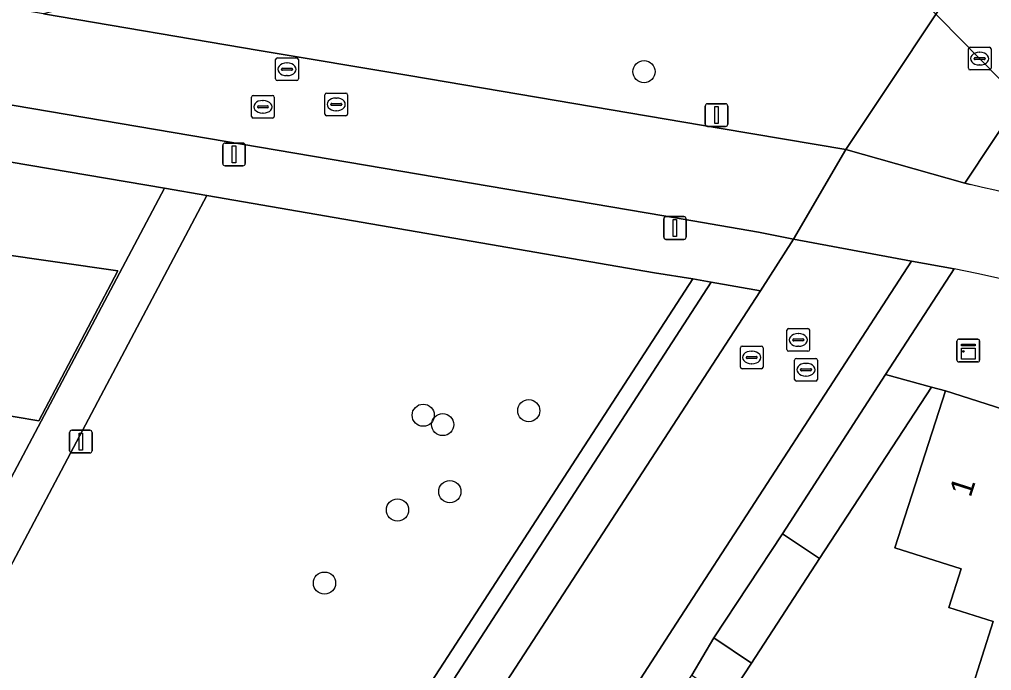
# Model space of a CAD drawing. Extents: x 160455 to 162082, y 388339 to 389736.
# Drawn here: x 160990.09 to 161032.93, y 389487.88 to 389516.59 of the extents above; entities that cross this region are included whole.
import ezdxf

# ---------------------------------------------------------------- set-up
doc = ezdxf.new("R2010")
doc.units = 0
for name, color, linetype in [('IMGEO_Berm_groen', 7, 'Continuous'), ('IMGEO_Boom', 7, 'Continuous'), ('IMGEO_Duiker', 7, 'Continuous'), ('IMGEO_Erf', 7, 'Continuous'), ('IMGEO_Fietspad_gesloten', 7, 'Continuous'), ('IMGEO_Groenvoorziening', 7, 'Continuous'), ('IMGEO_Kast', 7, 'Continuous'), ('IMGEO_Lichtmast', 7, 'Continuous'), ('IMGEO_Pand', 7, 'Continuous'), ('IMGEO_Pand_nummerreeks', 7, 'Continuous'), ('IMGEO_Parkeervlak_halfverhard', 7, 'Continuous'), ('IMGEO_Rijbaan_lokaal_gesloten', 7, 'Continuous'), ('IMGEO_Rioolput', 7, 'Continuous'), ('IMGEO_Verkeersbordpaal', 7, 'Continuous'), ('IMGEO_Voetpad_open', 7, 'Continuous')]:
    doc.layers.add(name, color=color, linetype=linetype)

msp = doc.modelspace()

# ---------------------------------------------------------------- linework, layer by layer
at = {"layer": 'IMGEO_Berm_groen'}
msp.add_lwpolyline([(161031.281, 389505.602), (161028.26, 389500.933), (161030.29, 389500.384), (161030.904, 389500.218), (161043.998, 389496.027), (161074.574, 389486.23), (161087.685, 389482.015), (161091.364, 389480.832), (161094.85, 389486.247), (161088.744, 389488.222), (161074.997, 389492.891), (161062.801, 389496.705)], dxfattribs=at)
msp.add_arc((160980.526, 389265.507), 245.401, 70.41124, 78.0637, dxfattribs=at)
at = {"layer": 'IMGEO_Boom'}
for centre in [(161017.617, 389514.289), (161007.886, 389499.142), (161012.538, 389499.342), (161008.745, 389498.729), (161009.059, 389495.773), (161006.752, 389494.966), (161003.535, 389491.739)]:
    msp.add_circle(centre, 0.489, dxfattribs=at)
at = {"layer": 'IMGEO_Duiker'}
msp.add_lwpolyline([(161048.858, 389498.121), (161047.433, 389499.572), (161045.027, 389502.02), (161040.451, 389506.678), (161034.188, 389513.053), (161019.142, 389528.369), (161017.592, 389529.946), (161016.625, 389530.931)], dxfattribs=at)
at = {"layer": 'IMGEO_Erf'}
for points in [[(160965.969, 389451.479), (160979.236, 389476.589), (160996.483, 389509.148), (160954.107, 389516.345)], [(161037.958, 389485.092), (161032.036, 389486.993), (161033.008, 389490.042), (161031.05, 389490.669), (161031.591, 389492.367), (161028.675, 389493.295), (161030.904, 389500.218), (161030.29, 389500.384), (161025.348, 389492.827), (161022.349, 389488.208), (161021.31, 389486.625), (161020.176, 389484.853), (161017.288, 389480.397), (161015.189, 389477.115), (161014.464, 389476.033), (161011.036, 389470.682), (161005.012, 389461.392), (161002.041, 389456.798), (160992.067, 389441.162), (161011.915, 389435.391), (161020.313, 389432.757)]]:
    msp.add_lwpolyline(points, dxfattribs=at)
msp.add_lwpolyline([(160957.04, 389514.915), (160962.326, 389514.017), (160967.886, 389513.072), (160973.38, 389512.139), (160978.876, 389511.205), (160983.705, 389510.385), (160989.501, 389509.4), (160988.995, 389506.282), (160994.434, 389505.506), (160990.949, 389498.9), (160987.81, 389499.421), (160987.417, 389497.063), (160981.551, 389498.054), (160981.974, 389500.475), (160977.182, 389501.286), (160976.772, 389498.885), (160971.279, 389499.822), (160965.785, 389500.76), (160960.292, 389501.697), (160960.685, 389504.078), (160955.335, 389504.983)], close=True, dxfattribs=at)
at = {"layer": 'IMGEO_Fietspad_gesloten'}
for points in [[(160908.219, 389526.637), (160953.524, 389518.982), (161018.494, 389507.93), (161022.657, 389507.207), (161024.198, 389506.907), (161026.512, 389510.858), (161021.009, 389511.783), (161007.248, 389514.113), (161000.658, 389515.229), (160991.152, 389516.838), (160955, 389522.958), (160909.887, 389530.575), (160904.943, 389531.45)], [(161031.995, 389509.315), (161031.756, 389509.369), (161026.512, 389510.858), (161024.198, 389506.907), (161029.403, 389505.932), (161031.281, 389505.602)]]:
    msp.add_lwpolyline(points, dxfattribs=at)
for centre, radius, start, end in [((160952.21, 389169.421), 349.133, 70.98719, 76.78979), ((160980.526, 389265.507), 245.401, 70.41124, 78.0637)]:
    msp.add_arc(centre, radius, start, end, dxfattribs=at)
at = {"layer": 'IMGEO_Groenvoorziening'}
for points in [[(161013.095, 389517.58), (161004.178, 389518.501), (161003.901, 389519.267), (161002.467, 389519.607), (160993.53, 389517.42), (160991.152, 389516.838), (161000.658, 389515.229), (161007.248, 389514.113), (161021.009, 389511.783), (161026.512, 389510.858), (161032.367, 389519.68), (161037.182, 389527.121), (161039.626, 389531.343)], [(161035.184, 389514.561), (161034.188, 389513.053), (161031.756, 389509.369), (161031.995, 389509.315)]]:
    msp.add_lwpolyline(points, dxfattribs=at)
for points in [[(161019.769, 389505.154), (161018.079, 389505.426), (160998.354, 389508.831), (160982.975, 389479.779), (160986.663, 389477.857), (160997.988, 389471.555)], [(161030.29, 389500.384), (161028.26, 389500.933), (161023.713, 389493.906), (161025.348, 389492.827)], [(161020.7, 389489.322), (161019.723, 389487.685), (161021.31, 389486.625), (161022.349, 389488.208)]]:
    msp.add_lwpolyline(points, close=True, dxfattribs=at)
msp.add_arc((160952.21, 389169.421), 349.133, 70.98719, 76.78979, dxfattribs=at)
at = {"layer": 'IMGEO_Kast'}
for p, q in [((161031.483, 389502.49), (161032.324, 389502.49)), ((161032.324, 389502.49), (161031.483, 389502.49)), ((161031.408, 389501.565), (161031.408, 389502.406)), ((161031.408, 389502.406), (161031.408, 389501.565)), ((161032.408, 389502.415), (161032.408, 389501.574)), ((161032.408, 389501.574), (161032.408, 389502.415)), ((161032.333, 389501.49), (161031.492, 389501.49)), ((161031.492, 389501.49), (161032.333, 389501.49))]:
    msp.add_line(p, q, dxfattribs=at)
for points in [[(161031.603, 389502.28), (161032.203, 389502.28), (161032.203, 389502.195), (161031.603, 389502.195), (161031.603, 389502.28)], [(161031.603, 389502.105), (161032.203, 389502.105), (161032.203, 389501.616), (161031.603, 389501.616), (161031.603, 389502.105)]]:
    msp.add_lwpolyline(points, dxfattribs=at)
msp.add_circle((161031.687, 389501.954), 0.0377, dxfattribs=at)
for centre, start, end in [((161031.486, 389502.412), 92.4484, 184.2845), ((161031.486, 389502.412), 92.4484, 184.2845), ((161032.33, 389502.412), 2.4484, 94.2845), ((161032.33, 389502.412), 2.4484, 94.2845), ((161031.486, 389501.568), 182.4484, 274.2845), ((161031.486, 389501.568), 182.4484, 274.2845), ((161032.33, 389501.568), 272.4484, 4.2845), ((161032.33, 389501.568), 272.4484, 4.2845)]:
    msp.add_arc(centre, 0.0779, start, end, dxfattribs=at)
at = {"layer": 'IMGEO_Lichtmast'}
for p, q in [((160999.053, 389510.237), (160999.053, 389511.037)), ((160999.053, 389511.037), (160999.053, 389510.237)), ((160999.153, 389511.137), (160999.943, 389511.137)), ((160999.943, 389511.137), (160999.153, 389511.137)), ((161000.043, 389511.037), (161000.043, 389510.237)), ((161000.043, 389510.237), (161000.043, 389511.037)), ((160999.943, 389510.137), (160999.153, 389510.137)), ((160999.153, 389510.137), (160999.943, 389510.137)), ((161018.483, 389506.996), (161018.483, 389507.796)), ((161018.483, 389507.796), (161018.483, 389506.996)), ((161018.583, 389507.896), (161019.373, 389507.896)), ((161019.373, 389507.896), (161018.583, 389507.896)), ((161019.473, 389507.796), (161019.473, 389506.996)), ((161019.473, 389506.996), (161019.473, 389507.796)), ((161019.373, 389506.896), (161018.583, 389506.896)), ((161018.583, 389506.896), (161019.373, 389506.896)), ((160992.302, 389497.577), (160992.302, 389498.377)), ((160992.302, 389498.377), (160992.302, 389497.577)), ((160992.402, 389498.477), (160993.192, 389498.477)), ((160993.192, 389498.477), (160992.402, 389498.477)), ((160993.292, 389498.377), (160993.292, 389497.577)), ((160993.292, 389497.577), (160993.292, 389498.377)), ((160993.192, 389497.477), (160992.402, 389497.477)), ((160992.402, 389497.477), (160993.192, 389497.477))]:
    msp.add_line(p, q, dxfattribs=at)
for points in [[(160999.473, 389511.012), (160999.623, 389511.012), (160999.623, 389510.262), (160999.473, 389510.262), (160999.473, 389511.012)], [(161018.903, 389507.771), (161019.053, 389507.771), (161019.053, 389507.021), (161018.903, 389507.021), (161018.903, 389507.771)], [(160992.722, 389498.352), (160992.872, 389498.352), (160992.872, 389497.602), (160992.722, 389497.602), (160992.722, 389498.352)]]:
    msp.add_lwpolyline(points, dxfattribs=at)
for centre, start, end in [((160999.153, 389511.037), 90, 180), ((160999.153, 389511.037), 90, 180), ((160999.943, 389511.037), 0, 90), ((160999.943, 389511.037), 360, 90), ((160999.153, 389510.237), 180, 270), ((160999.153, 389510.237), 180, 270), ((160999.943, 389510.237), 270, 0), ((160999.943, 389510.237), 270, 0), ((161018.583, 389507.796), 90, 180), ((161018.583, 389507.796), 90, 180), ((161019.373, 389507.796), 0, 90), ((161019.373, 389507.796), 360, 90), ((161018.583, 389506.996), 180, 270), ((161018.583, 389506.996), 180, 270), ((161019.373, 389506.996), 270, 0), ((161019.373, 389506.996), 270, 0), ((160992.402, 389498.377), 90, 180), ((160992.402, 389498.377), 90, 180), ((160993.192, 389498.377), 0, 90), ((160993.192, 389498.377), 360, 90), ((160992.402, 389497.577), 180, 270), ((160992.402, 389497.577), 180, 270), ((160993.192, 389497.577), 270, 0), ((160993.192, 389497.577), 270, 0)]:
    msp.add_arc(centre, 0.1, start, end, dxfattribs=at)
at = {"layer": 'IMGEO_Pand'}
for points in [[(160988.995, 389506.282), (160987.81, 389499.421), (160990.949, 389498.9), (160994.434, 389505.506)], [(161043.998, 389496.027), (161030.904, 389500.218), (161028.675, 389493.295), (161031.591, 389492.367), (161031.05, 389490.669), (161033.008, 389490.042), (161032.036, 389486.993), (161037.958, 389485.092), (161038.943, 389488.156), (161041.241, 389487.42)]]:
    msp.add_lwpolyline(points, close=True, dxfattribs=at)
at = {"layer": 'IMGEO_Parkeervlak_halfverhard'}
for points in [[(161022.757, 389504.623), (161020.582, 389505.009), (160995.641, 389466.535), (160990.781, 389459.541)], [(160992.407, 389458.389), (160997.092, 389465.129), (161022.757, 389504.623)]]:
    msp.add_lwpolyline(points, dxfattribs=at)
at = {"layer": 'IMGEO_Rijbaan_lokaal_gesloten'}
for points in [[(161045.273, 389523.957), (161037.182, 389527.121), (161032.367, 389519.68), (161026.512, 389510.858), (161031.756, 389509.369), (161034.188, 389513.053), (161035.184, 389514.561)], [(160998.768, 389458.945), (161001.896, 389463.473), (161007.839, 389472.625), (161019.042, 389489.979), (161029.403, 389505.932), (161024.198, 389506.907), (161022.757, 389504.623), (160997.092, 389465.129), (160992.407, 389458.389)]]:
    msp.add_lwpolyline(points, dxfattribs=at)
at = {"layer": 'IMGEO_Rioolput'}
for p, q in [((161031.984, 389515.363), (161032.836, 389515.363)), ((161001.457, 389514.893), (161002.309, 389514.893)), ((161031.909, 389514.437), (161031.909, 389515.289)), ((161032.211, 389514.906), (161032.609, 389514.906)), ((161032.397, 389515.143), (161032.422, 389515.143)), ((161032.91, 389515.289), (161032.91, 389514.437)), ((161001.382, 389513.967), (161001.382, 389514.819)), ((161001.87, 389514.673), (161001.895, 389514.673)), ((161002.383, 389514.819), (161002.383, 389513.967)), ((161032.168, 389514.857), (161032.168, 389514.869)), ((161032.606, 389514.82), (161032.208, 389514.82)), ((161032.42, 389514.583), (161032.395, 389514.583)), ((161032.652, 389514.869), (161032.652, 389514.857)), ((161001.641, 389514.387), (161001.641, 389514.399)), ((161002.079, 389514.35), (161001.681, 389514.35)), ((161001.684, 389514.436), (161002.082, 389514.436)), ((161001.893, 389514.113), (161001.868, 389514.113)), ((161002.125, 389514.399), (161002.125, 389514.387)), ((161032.836, 389514.363), (161031.984, 389514.363)), ((161002.309, 389513.893), (161001.457, 389513.893)), ((161000.321, 389512.313), (161000.321, 389513.165)), ((161000.396, 389513.239), (161001.248, 389513.239)), ((161001.322, 389513.165), (161001.322, 389512.313)), ((161003.551, 389512.421), (161003.551, 389513.273)), ((161003.626, 389513.347), (161004.478, 389513.347)), ((161004.552, 389513.273), (161004.552, 389512.421)), ((161000.58, 389512.733), (161000.58, 389512.745)), ((161000.623, 389512.782), (161001.021, 389512.782)), ((161000.809, 389513.019), (161000.834, 389513.019)), ((161001.064, 389512.745), (161001.064, 389512.733)), ((161003.81, 389512.841), (161003.81, 389512.853)), ((161004.248, 389512.804), (161003.85, 389512.804)), ((161003.853, 389512.89), (161004.251, 389512.89)), ((161004.039, 389513.127), (161004.064, 389513.127)), ((161004.294, 389512.853), (161004.294, 389512.841)), ((161001.018, 389512.696), (161000.62, 389512.696)), ((161000.832, 389512.459), (161000.807, 389512.459)), ((161004.478, 389512.347), (161003.626, 389512.347)), ((161004.062, 389512.567), (161004.037, 389512.567)), ((161001.248, 389512.239), (161000.396, 389512.239)), ((161023.915, 389502.036), (161023.915, 389502.888)), ((161023.99, 389502.962), (161024.842, 389502.962)), ((161024.916, 389502.888), (161024.916, 389502.036)), ((161024.174, 389502.456), (161024.174, 389502.468)), ((161024.217, 389502.505), (161024.615, 389502.505)), ((161024.403, 389502.742), (161024.428, 389502.742)), ((161024.658, 389502.468), (161024.658, 389502.456)), ((161021.863, 389501.261), (161021.863, 389502.113)), ((161021.938, 389502.187), (161022.79, 389502.187)), ((161022.864, 389502.113), (161022.864, 389501.261)), ((161024.612, 389502.419), (161024.214, 389502.419)), ((161024.426, 389502.182), (161024.401, 389502.182)), ((161022.122, 389501.681), (161022.122, 389501.693)), ((161022.56, 389501.644), (161022.162, 389501.644)), ((161022.165, 389501.73), (161022.563, 389501.73)), ((161022.351, 389501.967), (161022.376, 389501.967)), ((161022.606, 389501.693), (161022.606, 389501.681)), ((161024.842, 389501.962), (161023.99, 389501.962)), ((161024.329, 389501.647), (161025.181, 389501.647)), ((161022.79, 389501.187), (161021.938, 389501.187)), ((161022.374, 389501.407), (161022.349, 389501.407)), ((161024.254, 389500.721), (161024.254, 389501.573)), ((161024.556, 389501.19), (161024.954, 389501.19)), ((161024.742, 389501.427), (161024.767, 389501.427)), ((161025.255, 389501.573), (161025.255, 389500.721)), ((161024.513, 389501.141), (161024.513, 389501.153)), ((161024.951, 389501.104), (161024.553, 389501.104)), ((161024.765, 389500.867), (161024.74, 389500.867)), ((161024.997, 389501.153), (161024.997, 389501.141)), ((161025.181, 389500.647), (161024.329, 389500.647))]:
    msp.add_line(p, q, dxfattribs=at)
for points in [[(161031.984, 389515.363), (161032.836, 389515.363)], [(161001.457, 389514.893), (161002.309, 389514.893)], [(161031.909, 389514.437), (161031.909, 389515.289)], [(161032.91, 389515.289), (161032.91, 389514.437)], [(161001.382, 389513.967), (161001.382, 389514.819)], [(161002.383, 389514.819), (161002.383, 389513.967)], [(161032.836, 389514.363), (161031.984, 389514.363)], [(161002.309, 389513.893), (161001.457, 389513.893)], [(161000.321, 389512.313), (161000.321, 389513.165)], [(161000.396, 389513.239), (161001.248, 389513.239)], [(161001.322, 389513.165), (161001.322, 389512.313)], [(161003.551, 389512.421), (161003.551, 389513.273)], [(161003.626, 389513.347), (161004.478, 389513.347)], [(161004.552, 389513.273), (161004.552, 389512.421)], [(161004.478, 389512.347), (161003.626, 389512.347)], [(161001.248, 389512.239), (161000.396, 389512.239)], [(161023.915, 389502.036), (161023.915, 389502.888)], [(161023.99, 389502.962), (161024.842, 389502.962)], [(161024.916, 389502.888), (161024.916, 389502.036)], [(161021.863, 389501.261), (161021.863, 389502.113)], [(161021.938, 389502.187), (161022.79, 389502.187)], [(161022.864, 389502.113), (161022.864, 389501.261)], [(161024.842, 389501.962), (161023.99, 389501.962)], [(161024.329, 389501.647), (161025.181, 389501.647)], [(161022.79, 389501.187), (161021.938, 389501.187)], [(161024.254, 389500.721), (161024.254, 389501.573)], [(161025.255, 389501.573), (161025.255, 389500.721)], [(161025.181, 389500.647), (161024.329, 389500.647)]]:
    msp.add_lwpolyline(points, dxfattribs=at)
for centre, radius, start, end in [((161031.986, 389515.287), 0.0765, 91.552, 178.448), ((161031.986, 389515.287), 0.0765, 91.552, 178.448), ((161032.834, 389515.287), 0.0765, 1.552, 88.448), ((161032.834, 389515.287), 0.0765, 1.552, 88.448), ((161001.459, 389514.817), 0.0765, 91.552, 178.448), ((161001.459, 389514.817), 0.0765, 91.552, 178.448), ((161002.307, 389514.817), 0.0765, 1.552, 88.448), ((161002.307, 389514.817), 0.0765, 1.552, 88.448), ((161032.208, 389514.866), 0.0403, 85.8775, 175.7526), ((161032.613, 389514.868), 0.0386, 1.7309, 96.639), ((161032.205, 389514.856), 0.0366, 178.938, 274.7102), ((161032.609, 389514.863), 0.043, 264.8664, 352.4533), ((161001.681, 389514.396), 0.0403, 85.8775, 175.7526), ((161001.678, 389514.386), 0.0366, 178.938, 274.7102), ((161002.082, 389514.393), 0.043, 264.8664, 352.4533), ((161002.086, 389514.398), 0.0386, 1.7309, 96.639), ((161031.986, 389514.439), 0.0765, 181.552, 268.448), ((161031.986, 389514.439), 0.0765, 181.552, 268.448), ((161032.834, 389514.439), 0.0765, 271.552, 358.448), ((161032.834, 389514.439), 0.0765, 271.552, 358.448), ((161001.459, 389513.969), 0.0765, 181.552, 268.448), ((161001.459, 389513.969), 0.0765, 181.552, 268.448), ((161002.307, 389513.969), 0.0765, 271.552, 358.448), ((161002.307, 389513.969), 0.0765, 271.552, 358.448), ((161000.398, 389513.163), 0.0765, 91.552, 178.448), ((161000.398, 389513.163), 0.0765, 91.552, 178.448), ((161001.246, 389513.163), 0.0765, 1.552, 88.448), ((161001.246, 389513.163), 0.0765, 1.552, 88.448), ((161003.628, 389513.271), 0.0765, 91.552, 178.448), ((161003.628, 389513.271), 0.0765, 91.552, 178.448), ((161004.476, 389513.271), 0.0765, 1.552, 88.448), ((161004.476, 389513.271), 0.0765, 1.552, 88.448), ((161000.62, 389512.742), 0.0403, 85.8775, 175.7526), ((161000.617, 389512.732), 0.0366, 178.938, 274.7102), ((161001.021, 389512.739), 0.043, 264.8664, 352.4533), ((161001.025, 389512.744), 0.0386, 1.7309, 96.639), ((161003.85, 389512.85), 0.0403, 85.8775, 175.7526), ((161003.847, 389512.84), 0.0366, 178.938, 274.7102), ((161004.251, 389512.847), 0.043, 264.8664, 352.4533), ((161004.255, 389512.852), 0.0386, 1.7309, 96.639), ((161000.398, 389512.315), 0.0765, 181.552, 268.448), ((161000.398, 389512.315), 0.0765, 181.552, 268.448), ((161001.246, 389512.315), 0.0765, 271.552, 358.448), ((161001.246, 389512.315), 0.0765, 271.552, 358.448), ((161003.628, 389512.423), 0.0765, 181.552, 268.448), ((161003.628, 389512.423), 0.0765, 181.552, 268.448), ((161004.476, 389512.423), 0.0765, 271.552, 358.448), ((161004.476, 389512.423), 0.0765, 271.552, 358.448), ((161023.992, 389502.886), 0.0765, 91.552, 178.448), ((161023.992, 389502.886), 0.0765, 91.552, 178.448), ((161024.84, 389502.886), 0.0765, 1.552, 88.448), ((161024.84, 389502.886), 0.0765, 1.552, 88.448), ((161024.214, 389502.465), 0.0403, 85.8775, 175.7526), ((161024.211, 389502.455), 0.0366, 178.938, 274.7102), ((161024.615, 389502.462), 0.043, 264.8664, 352.4533), ((161024.619, 389502.467), 0.0386, 1.7309, 96.639), ((161021.94, 389502.111), 0.0765, 91.552, 178.448), ((161021.94, 389502.111), 0.0765, 91.552, 178.448), ((161022.788, 389502.111), 0.0765, 1.552, 88.448), ((161022.788, 389502.111), 0.0765, 1.552, 88.448), ((161023.992, 389502.038), 0.0765, 181.552, 268.448), ((161023.992, 389502.038), 0.0765, 181.552, 268.448), ((161024.84, 389502.038), 0.0765, 271.552, 358.448), ((161024.84, 389502.038), 0.0765, 271.552, 358.448), ((161022.162, 389501.69), 0.0403, 85.8775, 175.7526), ((161022.159, 389501.68), 0.0366, 178.938, 274.7102), ((161022.563, 389501.687), 0.043, 264.8664, 352.4533), ((161022.567, 389501.692), 0.0386, 1.7309, 96.639), ((161024.331, 389501.571), 0.0765, 91.552, 178.448), ((161024.331, 389501.571), 0.0765, 91.552, 178.448), ((161025.179, 389501.571), 0.0765, 1.552, 88.448), ((161025.179, 389501.571), 0.0765, 1.552, 88.448), ((161021.94, 389501.263), 0.0765, 181.552, 268.448), ((161021.94, 389501.263), 0.0765, 181.552, 268.448), ((161022.788, 389501.263), 0.0765, 271.552, 358.448), ((161022.788, 389501.263), 0.0765, 271.552, 358.448), ((161024.553, 389501.15), 0.0403, 85.8775, 175.7526), ((161024.958, 389501.152), 0.0386, 1.7309, 96.639), ((161024.55, 389501.14), 0.0366, 178.938, 274.7102), ((161024.954, 389501.147), 0.043, 264.8664, 352.4533), ((161024.331, 389500.723), 0.0765, 181.552, 268.448), ((161024.331, 389500.723), 0.0765, 181.552, 268.448), ((161025.179, 389500.723), 0.0765, 271.552, 358.448), ((161025.179, 389500.723), 0.0765, 271.552, 358.448)]:
    msp.add_arc(centre, radius, start, end, dxfattribs=at)
for centre, major_axis, ratio, start_param, end_param in [((161032.396, 389514.863), (-0.387, 0.002), 0.722429, 4.712389, 7.853982), ((161032.421, 389514.863), (-0.39, 0.002), 0.717154, 1.570796, 4.712389), ((161001.869, 389514.393), (-0.387, 0.002), 0.722429, 4.712389, 7.853982), ((161001.894, 389514.393), (-0.39, 0.002), 0.717154, 1.570796, 4.712389), ((161000.808, 389512.739), (-0.387, 0.002), 0.722429, 4.712389, 7.853982), ((161000.833, 389512.739), (-0.39, 0.002), 0.717154, 1.570796, 4.712389), ((161004.038, 389512.847), (-0.387, 0.002), 0.722429, 4.712389, 7.853982), ((161004.063, 389512.847), (-0.39, 0.002), 0.717154, 1.570796, 4.712389), ((161024.402, 389502.462), (-0.387, 0.002), 0.722429, 4.712389, 7.853982), ((161024.427, 389502.462), (-0.39, 0.002), 0.717154, 1.570796, 4.712389), ((161022.35, 389501.687), (-0.387, 0.002), 0.722429, 4.712389, 7.853982), ((161022.375, 389501.687), (-0.39, 0.002), 0.717154, 1.570796, 4.712389), ((161024.741, 389501.147), (-0.387, 0.002), 0.722429, 4.712389, 7.853982), ((161024.766, 389501.147), (-0.39, 0.002), 0.717154, 1.570796, 4.712389)]:
    msp.add_ellipse(centre, major_axis=major_axis, ratio=ratio, start_param=start_param, end_param=end_param, dxfattribs=at)
at = {"layer": 'IMGEO_Verkeersbordpaal'}
for p, q in [((161020.316, 389511.971), (161020.316, 389512.771)), ((161020.316, 389512.771), (161020.316, 389511.971)), ((161020.416, 389512.871), (161021.206, 389512.871)), ((161021.206, 389512.871), (161020.416, 389512.871)), ((161021.306, 389512.771), (161021.306, 389511.971)), ((161021.306, 389511.971), (161021.306, 389512.771)), ((161021.206, 389511.871), (161020.416, 389511.871)), ((161020.416, 389511.871), (161021.206, 389511.871))]:
    msp.add_line(p, q, dxfattribs=at)
msp.add_lwpolyline([(161020.736, 389512.746), (161020.886, 389512.746), (161020.886, 389511.996), (161020.736, 389511.996), (161020.736, 389512.746)], dxfattribs=at)
for centre, start, end in [((161020.416, 389512.771), 90, 180), ((161020.416, 389512.771), 90, 180), ((161021.206, 389512.771), 0, 90), ((161021.206, 389512.771), 360, 90), ((161020.416, 389511.971), 180, 270), ((161020.416, 389511.971), 180, 270), ((161021.206, 389511.971), 270, 0), ((161021.206, 389511.971), 270, 0)]:
    msp.add_arc(centre, 0.1, start, end, dxfattribs=at)
at = {"layer": 'IMGEO_Voetpad_open'}
for points in [[(160906.455, 389524.408), (160954.107, 389516.345), (160996.483, 389509.148), (160998.354, 389508.831), (161018.079, 389505.426), (161019.769, 389505.154), (161020.582, 389505.009), (161022.757, 389504.623), (161024.198, 389506.907), (161022.657, 389507.207), (161018.494, 389507.93), (160953.524, 389518.982)], [(160989.071, 389458.569), (160975.482, 389465.625), (160982.975, 389479.779), (160998.354, 389508.831), (160996.483, 389509.148), (160979.236, 389476.589), (160965.969, 389451.479), (160969.485, 389449.619), (160981.153, 389445.737), (160983.656, 389448.223)], [(161009.424, 389471.729), (161012.865, 389477.06), (161013.57, 389478.152), (161015.678, 389481.418), (161018.561, 389485.885), (161019.723, 389487.685), (161020.7, 389489.322), (161023.713, 389493.906), (161028.26, 389500.933), (161031.281, 389505.602), (161029.403, 389505.932), (161019.042, 389489.979), (161007.839, 389472.625), (161001.896, 389463.473), (160998.768, 389458.945)], [(160990.781, 389459.541), (160995.641, 389466.535), (161020.582, 389505.009), (161019.769, 389505.154), (160997.988, 389471.555), (160995.011, 389466.963), (160990.155, 389459.997)]]:
    msp.add_lwpolyline(points, dxfattribs=at)
msp.add_lwpolyline([(161025.348, 389492.827), (161023.713, 389493.906), (161020.7, 389489.322), (161022.349, 389488.208)], close=True, dxfattribs=at)

# ---------------------------------------------------------------- texts
at = {"layer": 'IMGEO_Pand_nummerreeks'}
msp.add_text('1', height=1, rotation=72.1526, dxfattribs=at).set_placement((161032.007, 389495.485))

doc.saveas('drawing.dxf')
